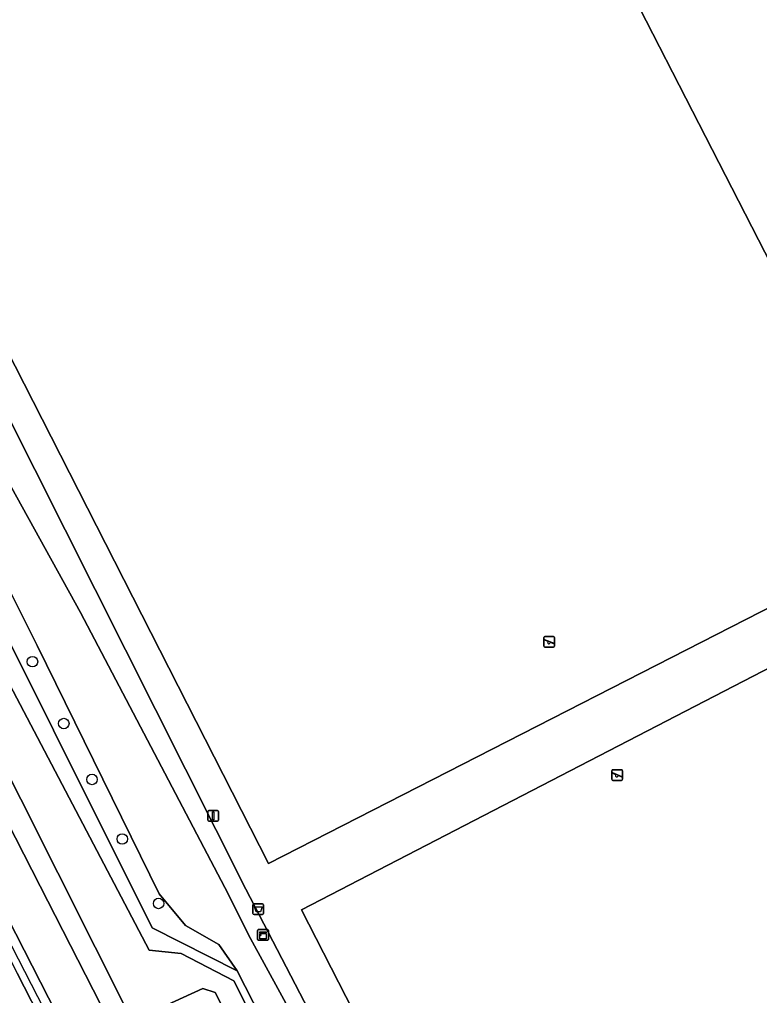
# Model space of a CAD drawing. Extents: x 158835 to 160077, y 386387 to 387778.
# Drawn here: x 159665 to 159734, y 387239.8 to 387330.8 of the extents above; entities that cross this region are included whole.
import ezdxf

# ---------------------------------------------------------------- set-up
doc = ezdxf.new("R2010")
doc.units = 0
for name, color, linetype in [('IMGEO_Afvalbak', 7, 'Continuous'), ('IMGEO_Boom', 7, 'Continuous'), ('IMGEO_Groenvoorziening', 7, 'Continuous'), ('IMGEO_Hek', 7, 'Continuous'), ('IMGEO_Kast', 7, 'Continuous'), ('IMGEO_Lichtmast', 7, 'Continuous'), ('IMGEO_Rijbaan_lokaal_gesloten', 7, 'Continuous'), ('IMGEO_Speelvoorziening', 7, 'Continuous'), ('IMGEO_Voetpad_gesloten', 7, 'Continuous'), ('IMGEO_Voetpad_open', 7, 'Continuous')]:
    doc.layers.add(name, color=color, linetype=linetype)

msp = doc.modelspace()

# ---------------------------------------------------------------- linework, layer by layer
at = {"layer": 'IMGEO_Afvalbak'}
for p, q in [((159686.777, 387247.465), (159686.777, 387248.265)), ((159686.777, 387248.265), (159686.777, 387247.465)), ((159686.877, 387248.365), (159687.667, 387248.365)), ((159687.667, 387248.365), (159686.877, 387248.365)), ((159687.767, 387248.265), (159687.767, 387247.465)), ((159687.767, 387247.465), (159687.767, 387248.265)), ((159687.667, 387247.365), (159686.877, 387247.365)), ((159686.877, 387247.365), (159687.667, 387247.365))]:
    msp.add_line(p, q, dxfattribs=at)
msp.add_lwpolyline([(159686.92, 387248.079), (159687.624, 387248.079), (159687.475, 387247.609), (159687.069, 387247.609), (159686.92, 387248.079)], dxfattribs=at)
for centre, start, end in [((159686.877, 387248.265), 90, 180), ((159686.877, 387248.265), 90, 180), ((159687.667, 387248.265), 0, 90), ((159687.667, 387248.265), 360, 90), ((159686.877, 387247.465), 180, 270), ((159686.877, 387247.465), 180, 270), ((159687.667, 387247.465), 270, 0), ((159687.667, 387247.465), 270, 0)]:
    msp.add_arc(centre, 0.1, start, end, dxfattribs=at)
at = {"layer": 'IMGEO_Boom'}
for centre in [(159666.221, 387270.942), (159669.142, 387265.171), (159671.771, 387259.956), (159674.59, 387254.406), (159677.98, 387248.394)]:
    msp.add_circle(centre, 0.489, dxfattribs=at)
at = {"layer": 'IMGEO_Groenvoorziening'}
for points in [[(159744.741, 387413.566), (159706.436, 387393.805), (159705.658, 387393.406), (159687.137, 387383.892), (159632.72, 387355.943), (159686.128, 387249.715), (159722.612, 387179.431)], [(159722.612, 387179.431), (159686.128, 387249.715), (159632.72, 387355.943), (159620.945, 387349.895)], [(159695.129, 387229.415), (159686.55, 387245.133), (159684.141, 387249.871), (159670.686, 387275.545), (159655.492, 387303.014), (159652.985, 387304.815)], [(159652.985, 387304.815), (159655.492, 387303.014), (159670.686, 387275.545), (159684.141, 387249.871), (159686.55, 387245.133), (159695.129, 387229.415), (159707.107, 387205.184), (159719.163, 387181.903), (159728.388, 387164.382), (159734.061, 387152.552), (159734.158, 387152.35), (159735.748, 387152.997), (159722.612, 387179.431)], [(159692.561, 387226.295), (159684.987, 387241.17), (159680.083, 387243.725), (159677.111, 387244.05), (159647.826, 387299.765), (159649.733, 387301.496), (159648.872, 387303.214), (159645.524, 387301.577), (159644.629, 387300.367), (159644.33, 387299.482), (159675.523, 387237.448), (159682.094, 387240.453), (159683.266, 387240.095), (159688.637, 387229.572)], [(159647.409, 387302.812), (159645.524, 387301.577), (159648.872, 387303.214), (159649.733, 387301.496), (159652.156, 387301.89), (159655.24, 387295.219), (159666.66, 387272.448), (159678.037, 387249.295), (159680.486, 387246.34), (159683.581, 387244.577), (159685.303, 387242.109), (159689.024, 387234.79)], [(159688.637, 387229.572), (159683.266, 387240.095), (159682.094, 387240.453), (159675.523, 387237.448), (159644.33, 387299.482), (159644.629, 387300.367), (159645.524, 387301.577), (159644.818, 387301.232), (159641.613, 387299.58), (159666.947, 387250), (159675.402, 387233.453)]]:
    msp.add_lwpolyline(points, dxfattribs=at)
for points in [[(159688.234, 387252.116), (159748.05, 387282.726), (159702.539, 387371.551), (159642.617, 387341.638)], [(159748.05, 387282.726), (159688.234, 387252.116), (159642.617, 387341.638), (159702.539, 387371.551)], [(159690.261, 387130.314), (159704.963, 387138.257), (159710.495, 387139.641), (159730.167, 387148.719), (159731.658, 387150.945), (159731.498, 387151.26), (159689.024, 387234.79), (159685.303, 387242.109), (159677.385, 387246.117), (159649.733, 387301.496), (159647.826, 387299.765), (159677.111, 387244.05), (159680.083, 387243.725), (159684.987, 387241.17), (159692.561, 387226.295), (159728.219, 387154.935), (159727.889, 387152.066), (159704.278, 387139.271), (159689.331, 387132.453), (159640.126, 387109.263), (159634.959, 387107.068), (159635.452, 387104.956), (159634.868, 387102.636), (159640.93, 387105.599)], [(159685.303, 387242.109), (159683.581, 387244.577), (159680.486, 387246.34), (159678.037, 387249.295), (159666.66, 387272.448), (159655.24, 387295.219), (159652.156, 387301.89), (159649.733, 387301.496), (159677.385, 387246.117)], [(159796.557, 387186.023), (159749.52, 387277.923), (159691.298, 387247.788), (159738.129, 387156.197)], [(159749.52, 387277.923), (159796.557, 387186.023), (159738.129, 387156.197), (159691.298, 387247.788)]]:
    msp.add_lwpolyline(points, close=True, dxfattribs=at)
at = {"layer": 'IMGEO_Hek'}
for points in [[(159649.733, 387301.496), (159677.385, 387246.117), (159685.303, 387242.109)], [(159664.265, 387244.43), (159673.39, 387226.614)], [(159685.303, 387242.109), (159689.024, 387234.79)]]:
    msp.add_lwpolyline(points, dxfattribs=at)
at = {"layer": 'IMGEO_Kast'}
for p, q in [((159687.214, 387245.034), (159687.214, 387245.875)), ((159687.214, 387245.875), (159687.214, 387245.034)), ((159687.289, 387245.959), (159688.13, 387245.959)), ((159688.13, 387245.959), (159687.289, 387245.959)), ((159688.214, 387245.884), (159688.214, 387245.043)), ((159688.214, 387245.043), (159688.214, 387245.884)), ((159688.139, 387244.959), (159687.298, 387244.959)), ((159687.298, 387244.959), (159688.139, 387244.959))]:
    msp.add_line(p, q, dxfattribs=at)
for points in [[(159687.409, 387245.749), (159688.009, 387245.749), (159688.009, 387245.664), (159687.409, 387245.664), (159687.409, 387245.749)], [(159687.409, 387245.574), (159688.009, 387245.574), (159688.009, 387245.085), (159687.409, 387245.085), (159687.409, 387245.574)]]:
    msp.add_lwpolyline(points, dxfattribs=at)
msp.add_circle((159687.493, 387245.423), 0.0377, dxfattribs=at)
for centre, start, end in [((159687.292, 387245.881), 92.4484, 184.28452), ((159687.292, 387245.881), 92.4484, 184.28452), ((159688.136, 387245.881), 2.4484, 94.28452), ((159688.136, 387245.881), 2.4484, 94.28452), ((159687.292, 387245.037), 182.4484, 274.28452), ((159687.292, 387245.037), 182.4484, 274.28452), ((159688.136, 387245.037), 272.4484, 4.28452), ((159688.136, 387245.037), 272.4484, 4.28452)]:
    msp.add_arc(centre, 0.0779, start, end, dxfattribs=at)
at = {"layer": 'IMGEO_Lichtmast'}
for p, q in [((159682.575, 387256.168), (159682.575, 387256.968)), ((159682.575, 387256.968), (159682.575, 387256.168)), ((159682.675, 387257.068), (159683.465, 387257.068)), ((159683.465, 387257.068), (159682.675, 387257.068)), ((159683.565, 387256.968), (159683.565, 387256.168)), ((159683.565, 387256.168), (159683.565, 387256.968)), ((159683.465, 387256.068), (159682.675, 387256.068)), ((159682.675, 387256.068), (159683.465, 387256.068))]:
    msp.add_line(p, q, dxfattribs=at)
msp.add_lwpolyline([(159682.995, 387256.943), (159683.145, 387256.943), (159683.145, 387256.193), (159682.995, 387256.193), (159682.995, 387256.943)], dxfattribs=at)
for centre, start, end in [((159682.675, 387256.968), 90, 180), ((159682.675, 387256.968), 90, 180), ((159683.465, 387256.968), 0, 90), ((159683.465, 387256.968), 360, 90), ((159682.675, 387256.168), 180, 270), ((159682.675, 387256.168), 180, 270), ((159683.465, 387256.168), 270, 0), ((159683.465, 387256.168), 270, 0)]:
    msp.add_arc(centre, 0.1, start, end, dxfattribs=at)
at = {"layer": 'IMGEO_Rijbaan_lokaal_gesloten'}
msp.add_lwpolyline([(159689.874, 387192.838), (159673.887, 387224.123), (159672.783, 387226.285), (159664.805, 387241.897), (159663.66, 387244.139), (159660.665, 387250), (159645.274, 387280.119)], dxfattribs=at)
at = {"layer": 'IMGEO_Speelvoorziening'}
for p, q in [((159713.907, 387272.388), (159713.907, 387273.188)), ((159713.907, 387273.188), (159713.907, 387272.388)), ((159714.007, 387273.288), (159714.797, 387273.288)), ((159714.797, 387273.288), (159714.007, 387273.288)), ((159714.897, 387273.188), (159714.897, 387272.388)), ((159714.897, 387272.388), (159714.897, 387273.188)), ((159714.29, 387272.816), (159713.951, 387272.953)), ((159713.976, 387273.013), (159714.852, 387272.66)), ((159714.797, 387272.288), (159714.007, 387272.288)), ((159714.007, 387272.288), (159714.797, 387272.288)), ((159714.828, 387272.6), (159714.488, 387272.737)), ((159720.238, 387259.97), (159720.238, 387260.77)), ((159720.238, 387260.77), (159720.238, 387259.97)), ((159720.621, 387260.398), (159720.282, 387260.535)), ((159720.307, 387260.595), (159721.183, 387260.242)), ((159720.338, 387260.87), (159721.128, 387260.87)), ((159721.128, 387260.87), (159720.338, 387260.87)), ((159721.228, 387260.77), (159721.228, 387259.97)), ((159721.228, 387259.97), (159721.228, 387260.77)), ((159721.128, 387259.87), (159720.338, 387259.87)), ((159720.338, 387259.87), (159721.128, 387259.87)), ((159721.159, 387260.182), (159720.819, 387260.319))]:
    msp.add_line(p, q, dxfattribs=at)
for centre, radius, start, end in [((159714.007, 387273.188), 0.1, 90, 180), ((159714.007, 387273.188), 0.1, 90, 180), ((159714.797, 387273.188), 0.1, 0, 90), ((159714.797, 387273.188), 0.1, 360, 90), ((159714.007, 387272.388), 0.1, 180, 270), ((159714.007, 387272.388), 0.1, 180, 270), ((159713.964, 387272.983), 0.0327, 68.07798, 248.07798), ((159714.369, 387272.726), 0.12, 130.99278, 5.16318), ((159714.797, 387272.388), 0.1, 270, 0), ((159714.797, 387272.388), 0.1, 270, 0), ((159714.84, 387272.63), 0.0327, 248.07798, 68.07798), ((159720.338, 387260.77), 0.1, 90, 180), ((159720.338, 387260.77), 0.1, 90, 180), ((159720.295, 387260.565), 0.0327, 68.07798, 248.07798), ((159720.7, 387260.308), 0.12, 130.99278, 5.16318), ((159721.128, 387260.77), 0.1, 0, 90), ((159721.128, 387260.77), 0.1, 360, 90), ((159720.338, 387259.97), 0.1, 180, 270), ((159720.338, 387259.97), 0.1, 180, 270), ((159721.128, 387259.97), 0.1, 270, 0), ((159721.128, 387259.97), 0.1, 270, 0), ((159721.171, 387260.212), 0.0327, 248.07798, 68.07798)]:
    msp.add_arc(centre, radius, start, end, dxfattribs=at)
at = {"layer": 'IMGEO_Voetpad_gesloten'}
for points in [[(159666.947, 387250), (159641.613, 387299.58), (159637.975, 387297.705), (159662.357, 387250), (159691.25, 387193.471)], [(159695.738, 387181.229), (159700.865, 387183.586), (159679.737, 387224.97), (159679.58, 387225.276), (159679.529, 387225.375), (159675.402, 387233.453), (159666.947, 387250)]]:
    msp.add_lwpolyline(points, dxfattribs=at)
at = {"layer": 'IMGEO_Voetpad_open'}
for points in [[(159691.25, 387193.471), (159662.357, 387250), (159637.975, 387297.705), (159637.8, 387298.046), (159636.451, 387297.361), (159636.63, 387297.011), (159631.055, 387294.138), (159630.352, 387295.434), (159628.644, 387296.169)], [(159645.274, 387280.119), (159660.665, 387250), (159663.66, 387244.139), (159664.805, 387241.897), (159672.783, 387226.285), (159673.887, 387224.123), (159689.874, 387192.838)]]:
    msp.add_lwpolyline(points, dxfattribs=at)

doc.saveas('drawing.dxf')
